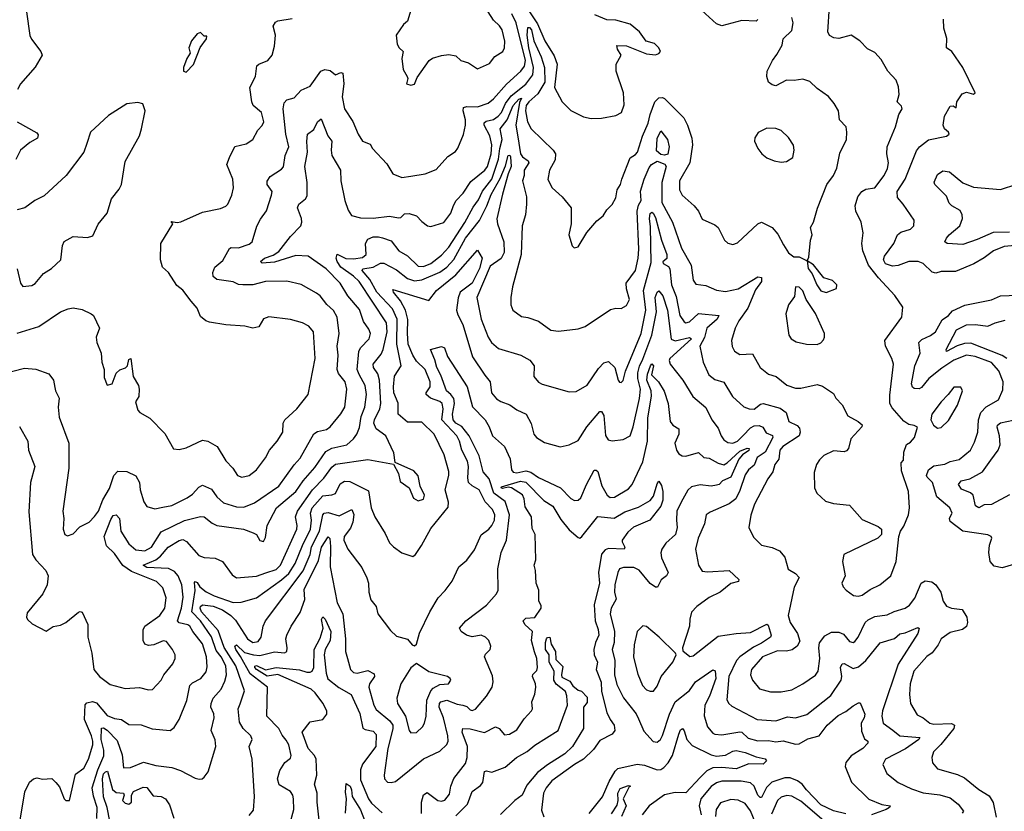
# Model space of a CAD drawing. Extents: x 1268547 to 1425625, y 515768 to 616754.
# Tile 492 of 507: x 1398898 to 1404376, y 594065 to 598472. Entities that reach past the tile are written whole.
import ezdxf

# ---------------------------------------------------------------- set-up
doc = ezdxf.new("R2010")
doc.units = 0

msp = doc.modelspace()

# ---------------------------------------------------------------- linework, layer by layer
at = {"layer": '0CON10XD'}
for points in [[(1398900.8, 594015), (1398927.6, 594172.4), (1398953.5, 594226.5), (1398975, 594246.2), (1398995, 594250.5), (1399025, 594244), (1399076.7, 594246.7), (1399099.2, 594225), (1399120.6, 594200.6), (1399145, 594133.8), (1399155, 594124), (1399175.6, 594124.4), (1399208.6, 594271.4), (1399254.4, 594305), (1399281.8, 594355), (1399305.3, 594434.8), (1399305.7, 594454.3), (1399298.6, 594485), (1399258.1, 594575), (1399262.4, 594657.6), (1399270.9, 594669.1), (1399304, 594676), (1399325, 594667.8), (1399385, 594598.1), (1399425, 594581.2), (1399465, 594575.4), (1399505, 594548.2), (1399573.3, 594546.7), (1399635, 594523.4), (1399735, 594514.4), (1399758.3, 594531.7), (1399786.4, 594575), (1399827.7, 594682.3), (1399844.7, 594765.3), (1399859.1, 594780.9), (1399905.2, 594804.8), (1399935, 594841.4), (1399940.5, 594869.5), (1399937.8, 594925), (1399915, 594997.9), (1399860.7, 595065), (1399844.3, 595095), (1399833, 595103), (1399785, 595113.9), (1399775.5, 595125), (1399799.1, 595195), (1399806.9, 595256.9), (1399799.6, 595325), (1399780.5, 595375), (1399758.9, 595398.9), (1399726.2, 595416.2), (1399605, 595421.5), (1399584.5, 595435), (1399655, 595464.8), (1399681.6, 595485), (1399725.2, 595534.8), (1399785, 595572.5), (1399805, 595578.5), (1399826.6, 595566.6), (1399895, 595488.5), (1399925, 595477.8), (1399985, 595473.6), (1400025.9, 595455.9), (1400080.9, 595380.9), (1400104, 595365), (1400215, 595373.2), (1400267, 595393), (1400325, 595411.2), (1400349.5, 595435), (1400439.7, 595635), (1400442.1, 595655), (1400433.6, 595705), (1400443.7, 595735), (1400526.5, 595855), (1400590.9, 595919.1), (1400635, 595981.6), (1400655, 595997.7), (1400835, 596023.6), (1400977.5, 595997.5), (1401005.8, 595945.8), (1401015, 595901.2), (1401065.8, 595865.8), (1401088.3, 595808.3), (1401115, 595793.1), (1401145, 595802.5), (1401150, 595825), (1401127.1, 595875), (1401115, 595932.5), (1401090.8, 595960.8), (1400987, 596007), (1400979.5, 596060.5), (1400935.3, 596155.3), (1400881.1, 596195), (1400868.8, 596225), (1400871.6, 596245), (1400902.7, 596305), (1400907.9, 596335), (1400899.6, 596465), (1400890.1, 596500.1), (1400865.9, 596535), (1400864.2, 596555), (1400909.4, 596610.6), (1400920.9, 596635), (1400943.2, 596735), (1400939.3, 596785), (1400786.3, 597015), (1400754.9, 597044.9), (1400684.8, 597095), (1400664.2, 597125), (1400659.7, 597145), (1400665, 597166.7), (1400712.5, 597142.5), (1400755, 597139.8), (1400805, 597147.2), (1400826, 597165), (1400822.8, 597225), (1400835, 597250), (1400865, 597262.5), (1400895, 597263.2), (1400916.7, 597256.8), (1400965, 597240.5), (1401007.1, 597185), (1401056.6, 597156.6), (1401115, 597099.7), (1401145, 597097.6), (1401184.8, 597115.2), (1401245, 597161.6), (1401285, 597204.7), (1401375, 597343.6), (1401421.2, 597428.8), (1401451.4, 597468.6), (1401472.4, 597517.6), (1401525, 597584.3), (1401562.6, 597695), (1401569.7, 597755), (1401583.2, 597805), (1401571.4, 597865), (1401609.4, 597915), (1401643.3, 597995), (1401675, 598030.3), (1401689.2, 598035), (1401679.2, 598010.8), (1401659.3, 597885), (1401670.1, 597819.9), (1401685.3, 597725), (1401695, 597709.3), (1401726.6, 597686.6), (1401730, 597675), (1401704.6, 597635), (1401705.5, 597605), (1401695.6, 597575), (1401717.5, 597485), (1401718.5, 597445), (1401712.1, 597385), (1401693.6, 597325), (1401689.1, 597165), (1401640, 596985), (1401631.1, 596925), (1401630.5, 596885), (1401641.4, 596855), (1401689.7, 596819.7), (1401725, 596814.3), (1401785, 596792.9), (1401853.7, 596743.7), (1401895, 596738.6), (1402005, 596750.6), (1402045, 596762.9), (1402185, 596858), (1402215, 596866.2), (1402245, 596863.8), (1402275, 596880), (1402291.2, 596915), (1402274, 596974), (1402272, 597005), (1402323.4, 597075), (1402338.4, 597145), (1402342.5, 597195), (1402333.7, 597405), (1402340.3, 597439.7), (1402356.5, 597465), (1402352.7, 597517.3), (1402372.4, 597585), (1402400.7, 597649.3), (1402413.7, 597666.3), (1402445, 597684.2), (1402486.7, 597666.7), (1402494.8, 597654.8), (1402470.7, 597565), (1402470.7, 597455), (1402529.8, 597345), (1402579.5, 597199.5), (1402633.5, 597105), (1402645, 597022.5), (1402660.3, 597000.3), (1402715, 596991.2), (1402775, 596965.8), (1402825, 596957.8), (1402895, 596973.8), (1403005, 597040), (1403025, 597036.2), (1403026.2, 597015), (1402992, 596968), (1402949.2, 596865), (1402899.3, 596795), (1402878.8, 596755), (1402859.2, 596685), (1402862.6, 596652.6), (1402875, 596625.7), (1402905, 596607.7), (1402975, 596611.4), (1403017.5, 596535), (1403065, 596498.1), (1403106.2, 596485), (1403166.5, 596436.5), (1403215, 596420.6), (1403245, 596421.4), (1403335, 596441.4), (1403365, 596432.5), (1403425, 596391.2), (1403438.8, 596365), (1403475, 596328), (1403506.5, 596266.5), (1403563.8, 596235), (1403585.7, 596215.7), (1403584, 596205), (1403522.4, 596137.6), (1403509.6, 596085), (1403498.9, 596071.1), (1403484.6, 596065.4), (1403425, 596071.5), (1403371.2, 596045), (1403348.3, 596021.7), (1403332, 595995), (1403319.1, 595950.9), (1403320.8, 595865), (1403333.8, 595835), (1403381.7, 595791.7), (1403425, 595779.2), (1403515, 595770), (1403585, 595688.6), (1403675, 595650), (1403692.5, 595635), (1403692.5, 595605), (1403672.5, 595585), (1403483.8, 595495), (1403475.7, 595455), (1403490.4, 595375), (1403472.9, 595335), (1403478.8, 595315), (1403495.6, 595295.6), (1403536.4, 595266.4), (1403563, 595263), (1403585, 595268.9), (1403630.6, 595299.4), (1403684, 595325), (1403744.2, 595375), (1403774.4, 595455), (1403790, 595595), (1403798.8, 595625), (1403817.7, 595652.3), (1403843.3, 595715), (1403848.8, 595755), (1403844, 595845), (1403805, 595960), (1403802.5, 596005), (1403815, 596020), (1403816.7, 596065), (1403832.5, 596107.5), (1403855, 596120), (1403876, 596145), (1403893, 596203), (1403875, 596213.3), (1403845, 596218), (1403817.5, 596237.5), (1403751.7, 596311.7), (1403739.2, 596335), (1403738.5, 596381.5), (1403758.8, 596555), (1403750.9, 596585), (1403715.7, 596654.3), (1403712.1, 596685), (1403806.2, 596815), (1403812, 596872), (1403767, 596937), (1403676.7, 597035), (1403620, 597105), (1403589.7, 597185), (1403583.2, 597225), (1403590.9, 597285), (1403580, 597345), (1403550, 597405), (1403546.9, 597435), (1403561.5, 597485), (1403582.7, 597515), (1403605, 597528.7), (1403655, 597536.5), (1403707.3, 597605), (1403726, 597644), (1403731.5, 597675), (1403722.9, 597725), (1403724.5, 597765), (1403771.1, 597875), (1403789.2, 597945), (1403808.6, 597975), (1403805, 597990), (1403780, 598015), (1403791.1, 598055), (1403787.6, 598097.6), (1403773.8, 598135), (1403728.8, 598185), (1403690.3, 598250.3), (1403655, 598288.6), (1403615, 598310), (1403573.3, 598355), (1403525, 598386), (1403455, 598367.1), (1403428.3, 598371.7), (1403403.4, 598383.4), (1403393.6, 598403.6), (1403404.5, 598545)], [(1401074.3, 598525), (1401056.5, 598463.5), (1401033.5, 598445), (1400992.1, 598385), (1400997.8, 598335), (1401008.6, 598315), (1401032, 598295), (1401024.3, 598255), (1401032.5, 598195), (1401053.3, 598155), (1401057.5, 598145), (1401050, 598115), (1401075, 598107.5), (1401095, 598112.5), (1401109.3, 598150.7), (1401175.7, 598244.3), (1401195, 598257.5), (1401245, 598272.2), (1401285, 598277.5), (1401325, 598270), (1401352.5, 598245), (1401395, 598231.2), (1401445, 598198), (1401512.1, 598227.9), (1401542.6, 598267.4), (1401586.7, 598295), (1401596, 598315), (1401597, 598353), (1401582.9, 598415), (1401568.3, 598438.3), (1401535, 598470), (1401505.3, 598515.3)], [(1403005, 598473.3), (1402995, 598464.4), (1402915, 598467.1), (1402805, 598438.4), (1402775, 598449.6), (1402693.5, 598523.5)], [(1398795, 596499.2), (1398925, 596532.3), (1398987.2, 596527.2), (1399060.7, 596500.7), (1399085.6, 596465), (1399094.4, 596425), (1399097.5, 596405), (1399117.1, 596365), (1399112.5, 596315), (1399118.5, 596258.5), (1399172.2, 596115), (1399172.1, 595975), (1399137.5, 595735), (1399142.9, 595695), (1399140, 595635), (1399148.8, 595605), (1399165, 595598.6), (1399195, 595610), (1399232.4, 595647.6), (1399285, 595674.2), (1399315, 595705.6), (1399336.7, 595735), (1399360.8, 595799.3), (1399397.2, 595862.8), (1399421.8, 595935), (1399445, 595958), (1399495, 595956.9), (1399545, 595932.5), (1399565.4, 595895), (1399568.9, 595855), (1399588, 595788), (1399605, 595761.9), (1399649.4, 595749.4), (1399695, 595758.5), (1399745, 595767.6), (1399830.8, 595809.1), (1399859.7, 595830.2), (1399895, 595870), (1399915, 595880), (1399965, 595858.2), (1399995, 595814.6), (1400032.6, 595782.6), (1400105, 595760), (1400145, 595757.2), (1400205, 595781.2), (1400340.8, 595875), (1400425, 595994.4), (1400459.5, 596030.5), (1400534.2, 596165.7), (1400555, 596179.2), (1400605, 596190), (1400625, 596204.5), (1400685, 596277.1), (1400706.4, 596315), (1400718.7, 596415), (1400708.7, 596455), (1400672.7, 596502.7), (1400664.1, 596524.1), (1400670.4, 596605), (1400665.3, 596655), (1400675.3, 596725), (1400664, 596815), (1400643.8, 596853.8), (1400606.6, 596886.6), (1400570, 596935), (1400549.9, 596949.9), (1400465, 596997.3), (1400385, 597017.1), (1400265, 597013.8), (1400195, 596996.5), (1400140, 596995), (1400115, 596997.7), (1400085, 597012.9), (1399995, 597026), (1399975, 597042.5), (1399972.5, 597065), (1399983.8, 597095), (1400029.2, 597130.8), (1400065, 597198.8), (1400075, 597203.8), (1400115, 597201.4), (1400175, 597222.3), (1400192.5, 597235), (1400218.3, 597321.7), (1400238.3, 597361.7), (1400271.8, 597408.2), (1400299.6, 597495), (1400302.2, 597515), (1400274.4, 597555), (1400275, 597572.5), (1400292, 597598), (1400355, 597638.9), (1400366.4, 597653.6), (1400375.4, 597715), (1400395.2, 597764.8), (1400378, 597835), (1400363.4, 597975), (1400370.1, 598009.9), (1400384.7, 598025.3), (1400425, 598036.5), (1400465, 598079.1), (1400515, 598102.5), (1400573.1, 598185), (1400595, 598194.6), (1400625, 598188.9), (1400655, 598165.7), (1400685, 598177.8), (1400695.6, 598175), (1400701.6, 598115), (1400692.6, 598042.6), (1400705.6, 597975), (1400751.1, 597905), (1400781.1, 597835), (1400805, 597796), (1400848.3, 597778.3), (1400861.4, 597755), (1400940.3, 597670.3), (1400975, 597613.8), (1401025, 597592.9), (1401075, 597600), (1401155, 597614.5), (1401215, 597638.6), (1401279.8, 597710.2), (1401322, 597738), (1401335, 597755.8), (1401366.5, 597833.5), (1401378.1, 597885), (1401378.2, 597915), (1401364.6, 597965.4), (1401367.8, 597982.2), (1401385, 597988.2), (1401445, 597986.2), (1401505, 598007.3), (1401535, 598031.5), (1401606.3, 598113.7), (1401685.9, 598185), (1401707.6, 598212.4), (1401712.7, 598245), (1401660.9, 598455), (1401635.4, 598505.3)], [(1398935.7, 598515), (1398954.6, 598384.6), (1398963.4, 598363.4), (1399016.2, 598295), (1399022.5, 598275), (1398985, 598207.5), (1398902.5, 598115), (1398886.1, 598083.9)], [(1400135, 595925.6), (1400175, 595934.4), (1400215, 595966.2), (1400265, 596032.5), (1400287.8, 596075), (1400331.1, 596125), (1400362.5, 596175), (1400363.3, 596225), (1400373.5, 596245), (1400439.4, 596305), (1400503.3, 596385), (1400541.6, 596585), (1400532.2, 596735), (1400507.1, 596765), (1400471.2, 596785), (1400405, 596802.1), (1400285, 596817.5), (1400255, 596805.8), (1400227.8, 596762.2), (1400195, 596754), (1400150, 596765), (1400045, 596772.7), (1399955, 596788), (1399933.3, 596795), (1399905, 596820), (1399885.8, 596865), (1399853.1, 596905), (1399805, 596965.8), (1399771.9, 596991.9), (1399725.7, 597065), (1399692.5, 597095), (1399681.4, 597135), (1399683.8, 597225), (1399750, 597335), (1399741.7, 597348.3), (1399775, 597342.5), (1399795, 597346), (1399915, 597400.7), (1400015, 597421.1), (1400045, 597433.3), (1400055.5, 597445), (1400078.1, 597495), (1400086.9, 597535), (1400084.6, 597585), (1400051.1, 597665), (1400064.6, 597705.4), (1400094.7, 597765.3), (1400158.3, 597781.7), (1400195.4, 597804.6), (1400223, 597857), (1400247.9, 597882.1), (1400256.6, 597903.4), (1400243.1, 597955), (1400198, 597995), (1400190, 598015), (1400178.6, 598095), (1400210, 598155), (1400218.1, 598215), (1400228, 598225), (1400278, 598245), (1400302.5, 598275), (1400315.5, 598324.5), (1400321.4, 598385), (1400309.2, 598435), (1400321.4, 598458.6), (1400334.4, 598465.6), (1400415, 598479.4)], [(1400497.2, 597565), (1400484.2, 597655), (1400499.2, 597735), (1400495.5, 597794.5), (1400500, 597835), (1400535, 597860.8), (1400555, 597902.5), (1400575, 597920.8), (1400613.2, 597825), (1400635.3, 597795.3), (1400630.4, 597745), (1400634.7, 597715), (1400682.9, 597635), (1400684.1, 597575), (1400706.8, 597465), (1400725, 597412), (1400745, 597381.4), (1400795, 597368.2), (1400865, 597367.4), (1400955, 597378.2), (1401005, 597369.1), (1401018.8, 597371.2), (1401039.5, 597390.5), (1401065, 597392.2), (1401105, 597379.2), (1401135, 597347.5), (1401166.2, 597325), (1401185, 597320), (1401257.2, 597342.8), (1401296, 597394), (1401312.2, 597437.8), (1401326.2, 597465), (1401365, 597506.2), (1401408.1, 597571.9), (1401486.2, 597635), (1401501, 597655), (1401521.2, 597725), (1401525.6, 597775), (1401514.1, 597825), (1401482.9, 597885), (1401481.5, 597898.5), (1401492.7, 597907.3), (1401535, 597915.8), (1401561, 597935), (1401578.4, 597955), (1401600.9, 598005), (1401632.1, 598047.9), (1401715, 598113.5), (1401753.5, 598165), (1401757.5, 598205), (1401731.6, 598315), (1401722, 598385), (1401725, 598428.8), (1401735, 598427.6), (1401745.1, 598415), (1401758.6, 598355), (1401798.9, 598265), (1401818.7, 598205), (1401819.5, 598125), (1401780.5, 598059.5), (1401730.5, 598015), (1401716.7, 597995), (1401712.3, 597965), (1401723.7, 597903.7), (1401744.2, 597864.2), (1401867.1, 597745), (1401879.4, 597725), (1401878, 597692), (1401845, 597634), (1401837.1, 597582.9), (1401860.5, 597535), (1401917.1, 597485), (1401965.7, 597425), (1401965.8, 597335), (1401954.2, 597275), (1401972.3, 597212.3), (1401982.3, 597202.3), (1402005, 597207.5), (1402052.7, 597287.3), (1402108.3, 597351.7), (1402145, 597380), (1402165, 597412.5), (1402195, 597442.5), (1402215, 597480), (1402222.9, 597525), (1402241.5, 597555), (1402248, 597585), (1402295, 597703.3), (1402325, 597720.8), (1402335, 597734.2), (1402363.4, 597823.4), (1402394.8, 597895), (1402405.7, 597944.3), (1402432.5, 598015), (1402455, 598036.1), (1402475, 598039.1), (1402485, 598033.8), (1402593.6, 597925), (1402614, 597885), (1402637.4, 597812.6), (1402641.2, 597775), (1402626.1, 597675), (1402569.6, 597575), (1402570, 597525), (1402583.1, 597495), (1402650.6, 597435), (1402674.4, 597405), (1402695, 597361.2), (1402765, 597330), (1402784.6, 597314.6), (1402820, 597245), (1402838.3, 597228.3), (1402865, 597220.6), (1402890.9, 597229.1), (1403004.2, 597335), (1403025, 597345.6), (1403085.2, 597315.2), (1403117, 597277), (1403148.3, 597218.2), (1403175, 597174.4), (1403205, 597152.5), (1403235, 597152), (1403280, 597130), (1403289.3, 597150.7), (1403297.5, 597245), (1403308, 597275), (1403298, 597315), (1403315.5, 597344.5), (1403337, 597423), (1403388.9, 597555), (1403425, 597604), (1403444.3, 597645), (1403461.7, 597728.3), (1403498, 597805), (1403500, 597845), (1403495.5, 597875.5), (1403460, 597915), (1403454.1, 597964.1), (1403428.8, 598005), (1403398, 598045), (1403335, 598089.4), (1403295, 598128.6), (1403255, 598141.4), (1403207.4, 598132.6), (1403165, 598134.4), (1403105, 598104.4), (1403085, 598108.6), (1403063.6, 598123.6), (1403054.3, 598155), (1403056.9, 598185), (1403085.6, 598245), (1403111.5, 598278.5), (1403140.8, 598329.2), (1403145.7, 598365), (1403195, 598412.5), (1403202, 598455), (1403194.2, 598484.2)], [(1401731.3, 598521.3), (1401779.4, 598449.4), (1401819.5, 598355), (1401871.2, 598271.2), (1401889.1, 598225), (1401874.3, 598095), (1401915.7, 598015), (1401965, 597965.7), (1402035, 597931.4), (1402077.7, 597922.3), (1402135.9, 597924.1), (1402215, 597938), (1402246.7, 597955), (1402261.7, 597998.3), (1402257.1, 598065), (1402216, 598185), (1402216.7, 598225), (1402243.8, 598275), (1402225, 598307.5), (1402221.2, 598328.8), (1402275, 598327.1), (1402385, 598282.5), (1402435, 598276.7), (1402455, 598283.3), (1402463.3, 598295), (1402455, 598315.8), (1402429.1, 598339.1), (1402383.2, 598353.2), (1402345.8, 598405), (1402295, 598447.1), (1402215, 598470), (1402165, 598471.4), (1402098.3, 598498.3)], [(1404264.7, 597145.2), (1404206.8, 597113.2), (1404105, 597070.6), (1404025, 597070), (1403995, 597060.4), (1403975, 597066.2), (1403925.5, 597115), (1403896.1, 597126.1), (1403845, 597126.2), (1403785, 597102.9), (1403755, 597098.9), (1403715, 597113.5), (1403703.8, 597135), (1403708.9, 597155), (1403761.9, 597225), (1403781.9, 597275), (1403801.4, 597288.6), (1403854, 597305), (1403872.9, 597325), (1403874.4, 597355), (1403814.4, 597445), (1403781.2, 597481.2), (1403779.6, 597515), (1403824, 597585), (1403888.3, 597741.7), (1403904.5, 597765), (1403955, 597803.9), (1404055, 597824.3), (1404070, 597835), (1404065.9, 597845.9), (1404043.9, 597863.9), (1404036.7, 597885), (1404043.8, 597935), (1404075, 597990), (1404091.7, 597991.7), (1404108.3, 597981.7), (1404112.5, 598015), (1404141.7, 598058.3), (1404165, 598068.8), (1404205, 598056.7), (1404213.3, 598065), (1404145, 598205.6), (1404083.8, 598295), (1404054.2, 598315), (1404056.6, 598366.6), (1404040, 598425), (1404037.5, 598475)], [(1399825, 598180), (1399865, 598222.5), (1399903, 598317), (1399937.5, 598365), (1399940, 598380), (1399925, 598380), (1399905, 598400), (1399885, 598393.3), (1399853.8, 598355), (1399840, 598315), (1399847.5, 598285), (1399827.5, 598255), (1399810, 598205), (1399810, 598185), (1399825, 598180)], [(1398915, 596986.7), (1398965, 596992.5), (1398985, 597003.3), (1399031.5, 597058.5), (1399075, 597086.9), (1399126.7, 597135), (1399135.8, 597215), (1399145, 597236.2), (1399195, 597264), (1399275, 597258.6), (1399305, 597268.8), (1399335.6, 597334.4), (1399384.4, 597395), (1399409.5, 597475), (1399452.1, 597527.9), (1399464.1, 597554.1), (1399485, 597682.5), (1399564.2, 597825), (1399575.8, 597865), (1399596.7, 597965), (1399583, 598003), (1399555, 598010), (1399495, 598002.9), (1399391.7, 597938.3), (1399292.9, 597845), (1399272.5, 597782.5), (1399255.8, 597735), (1399156, 597604), (1399035, 597491.2), (1398982.5, 597465), (1398927.5, 597425), (1398885, 597413.3)], [(1398885, 597902.5), (1398992.8, 597842.8), (1399000.6, 597830.6), (1398996.9, 597813.1), (1398955, 597789.1), (1398903.1, 597745), (1398876.1, 597693.9)], [(1403135, 597679.4), (1403165, 597682.9), (1403199.2, 597705), (1403207.8, 597745), (1403202.6, 597772.6), (1403175.4, 597815.4), (1403134.6, 597854.6), (1403105, 597866.7), (1403055, 597868.9), (1403006.8, 597843.2), (1402988.1, 597815), (1402986.9, 597795), (1403004.4, 597755), (1403027.1, 597725), (1403055, 597702.9), (1403095.6, 597685.6), (1403135, 597679.4)], [(1402485, 597718.2), (1402465, 597720.9), (1402441.2, 597741.2), (1402445, 597810), (1402465, 597853.3), (1402501.8, 597805), (1402510.8, 597765), (1402505, 597723.8), (1402485, 597718.2)], [(1399327.2, 594025), (1399329.5, 594085), (1399308.8, 594148.8), (1399302.3, 594195), (1399332.7, 594295), (1399367.1, 594372.9), (1399366.4, 594405), (1399352.2, 594465), (1399353.1, 594526.9), (1399365, 594529), (1399385, 594516.8), (1399439.8, 594459.8), (1399468.3, 594378.3), (1399475, 594306.2), (1399515, 594309.2), (1399587.8, 594337.8), (1399655, 594319.4), (1399745, 594308.5), (1399792.1, 594292.1), (1399875, 594249.2), (1399895.9, 594244.1), (1399914.1, 594245.9), (1399925, 594254), (1399946.3, 594283.7), (1399990, 594425), (1399985, 594463.3), (1399963.8, 594515), (1399980, 594585), (1399977.8, 594607.8), (1399962.2, 594645), (1399962.7, 594665), (1399974.7, 594695.2), (1400018.4, 594745), (1400040.2, 594789.8), (1400049.2, 594825), (1400044.5, 594875), (1400018.4, 594925), (1399990.9, 594960.9), (1399965.5, 595035.5), (1399905, 595124.8), (1399856.1, 595175), (1399873.8, 595293.9), (1399871.5, 595338.5), (1399875, 595344.2), (1399885, 595337.8), (1399899.6, 595315), (1399935, 595286.5), (1399979.4, 595265), (1400085, 595226.8), (1400130.9, 595229.1), (1400216.1, 595253.9), (1400355, 595353.1), (1400395, 595389.1), (1400431.3, 595445), (1400471.2, 595545), (1400516.6, 595635), (1400521.2, 595685), (1400515.7, 595725), (1400525.7, 595755), (1400585, 595820.4), (1400635, 595825.9), (1400655.7, 595834.3), (1400682, 595888), (1400705, 595902.8), (1400735, 595900.3), (1400838.6, 595848.6), (1400854.6, 595754.6), (1400874.2, 595705), (1400931.4, 595611.4), (1400955, 595560), (1400977.2, 595537.2), (1401025, 595504.3), (1401085, 595483.1), (1401100.8, 595495), (1401134.4, 595545), (1401185, 595638.6), (1401282, 595758), (1401284.5, 595785), (1401265.3, 595855), (1401285.8, 595935), (1401285.8, 595955.8), (1401259.6, 596049.6), (1401204.5, 596165), (1401135, 596230.8), (1401055, 596231.1), (1401004.5, 596275), (1401003.2, 596336.8), (1400980.3, 596395), (1400977.7, 596427.7), (1400983.1, 596486.9), (1401020.9, 596545), (1400996.1, 596665), (1400998, 596805), (1400972.5, 596862.5), (1400885.5, 596955.5), (1400846.7, 597025), (1400803.5, 597075), (1400807.1, 597085), (1400865.4, 597094.6), (1400905, 597115.8), (1400925, 597116.8), (1400995, 597080.2), (1401055, 597030.2), (1401095, 597018.7), (1401135, 597024), (1401235, 597067), (1401275.3, 597094.7), (1401314, 597136), (1401378.5, 597255), (1401456.4, 597353.6), (1401497.1, 597435), (1401521.1, 597498.9), (1401571.8, 597588.2), (1401600.8, 597659.2), (1401615, 597715.4), (1401625, 597718.2), (1401628.7, 597708.7), (1401632.9, 597655), (1401615.5, 597614.5), (1401585, 597501.4), (1401553.4, 597363.4), (1401556.9, 597335), (1401592.6, 597235), (1401593, 597175), (1401577.1, 597142.9), (1401515, 597100), (1401441.5, 596925), (1401465.3, 596805), (1401504.5, 596705), (1401524, 596674), (1401561.7, 596641.7), (1401686.2, 596605), (1401736.7, 596576.7), (1401760.5, 596545), (1401758.6, 596485), (1401785, 596454.2), (1401805, 596441.9), (1401955, 596399.4), (1401995, 596401.9), (1402055, 596437.1), (1402119.3, 596529.3), (1402148.3, 596561.7), (1402175, 596569.4), (1402208.8, 596535), (1402228.6, 596465), (1402235, 596453.3), (1402245, 596451.2), (1402255, 596463.3), (1402268.7, 596515), (1402355.9, 596725), (1402382.5, 596855), (1402369.6, 596965), (1402410.6, 597119.4), (1402407.8, 597317.8), (1402401.4, 597365), (1402406.2, 597393.8), (1402415, 597400), (1402421.8, 597395), (1402435, 597370), (1402468.8, 597245), (1402499.5, 597165), (1402498, 597142), (1402476.2, 597123.8), (1402477.5, 597115), (1402507.5, 597097.5), (1402515.7, 597085.7), (1402524.2, 596995.8), (1402551.3, 596931.3), (1402571.1, 596825), (1402595, 596790.4), (1402605, 596784.7), (1402625, 596789.7), (1402675, 596836.1), (1402788, 596825), (1402778.9, 596805), (1402722, 596755), (1402707.4, 596702.6), (1402681.8, 596655), (1402701.2, 596565), (1402731.4, 596495), (1402765, 596469.4), (1402815, 596454.4), (1402864.5, 596375), (1402927.1, 596317.1), (1402956.7, 596305), (1402985, 596303.9), (1403019.5, 596330.5), (1403035, 596335.3), (1403129, 596309), (1403162, 596285), (1403177.5, 596235), (1403222.9, 596212.9), (1403237.5, 596197.5), (1403240.8, 596175), (1403234, 596155), (1403143.8, 596095), (1403127.8, 596075), (1403121.9, 596025), (1403100, 595995), (1403088.5, 595955), (1403060, 595915), (1402986, 595775), (1402965.7, 595714.3), (1402954.5, 595645), (1402981.7, 595591.7), (1403025, 595546.9), (1403085, 595534.3), (1403125, 595514), (1403155, 595480), (1403173.2, 595413.2), (1403215, 595389.2), (1403235.5, 595365.5), (1403207.2, 595312.7), (1403174.2, 595155), (1403183.9, 595115), (1403225.3, 595055.2), (1403238.8, 595011.2), (1403224.5, 594985), (1403196.4, 594963.6), (1403165, 594957.1), (1403115, 594958.6), (1403031.2, 594925), (1402970, 594855), (1402964.4, 594824.4), (1402974.5, 594794.5), (1403015, 594745.8), (1403075, 594730.5), (1403135, 594730.5), (1403195, 594741.1), (1403255, 594774.4), (1403325, 594822.2), (1403341.1, 594845), (1403350.4, 594915), (1403343.8, 594975), (1403347.6, 595002.4), (1403377.5, 595042.5), (1403415, 595061.8), (1403455, 595062), (1403481.1, 595051.1), (1403515, 595010.5), (1403535, 595004.6), (1403545, 595010), (1403564, 595035), (1403602.5, 595115), (1403618.7, 595131.3), (1403655, 595149.6), (1403725, 595157.8), (1403762.7, 595177.3), (1403825, 595196.5), (1403848.3, 595211.7), (1403877.8, 595252.2), (1403913.8, 595335), (1403935, 595348.5), (1403972.6, 595342.6), (1403995.5, 595325), (1404022.3, 595285), (1404035.4, 595235), (1404055, 595207.1), (1404082.5, 595195), (1404141.7, 595188.3), (1404167.8, 595145), (1404170.8, 595115), (1404165, 595094.5), (1404143.4, 595076.6), (1404075, 595060), (1404024.4, 595025), (1404008.3, 594991.7), (1403975, 594946.2), (1403945, 594925.8), (1403873.3, 594845), (1403852.5, 594775), (1403848.5, 594715), (1403854.4, 594665), (1403891.7, 594601.7), (1403925, 594584.5), (1403962.5, 594555), (1403985, 594550.5), (1404083.2, 594553.2), (1404099.6, 594545), (1404094.6, 594525), (1404023.7, 594436.3), (1403982.5, 594395), (1403972.9, 594365), (1403977.5, 594335), (1404005, 594301.4), (1404115, 594269.1), (1404155, 594250.9), (1404235, 594185.4), (1404291.7, 594151.7), (1404313.3, 594113.4), (1404331.3, 594031.3)], [(1404405, 597288.4), (1404313.3, 597286.7), (1404225, 597247.7), (1404145, 597220.9), (1404057.5, 597225), (1404046, 597235), (1404054.2, 597255), (1404069.2, 597275), (1404129.2, 597325), (1404143.9, 597365), (1404142.3, 597385), (1404130, 597410), (1404084.2, 597435), (1404069.7, 597449.7), (1404055, 597490), (1403990, 597555), (1403986.7, 597566.7), (1404005, 597610.8), (1404035, 597630), (1404070.8, 597625), (1404145, 597562.9), (1404205, 597539.2), (1404355, 597526.7), (1404445, 597556.2)], [(1398896.8, 596206.8), (1398944.4, 596125), (1398947.8, 596075), (1398982.9, 595985), (1398958.2, 595895), (1398948.3, 595731.7), (1398970.4, 595495), (1398988.2, 595465), (1399044.5, 595405), (1399056.1, 595375), (1399051.5, 595325), (1399026.5, 595275), (1398940.7, 595169.3), (1398936.9, 595145), (1398941.7, 595131.7), (1398968, 595108), (1399045, 595066.7), (1399085, 595093.8), (1399125, 595101.2), (1399154.4, 595115.6), (1399225, 595172.5), (1399235, 595177.5), (1399245, 595172.5), (1399277.5, 595105), (1399277.9, 595035), (1399300, 594945), (1399310.9, 594855), (1399342.9, 594815), (1399401.5, 594771.5), (1399485, 594748.9), (1399565, 594753.1), (1399615, 594741.4), (1399637.3, 594742.7), (1399686.2, 594795), (1399700.8, 594825), (1399750.9, 594885), (1399762.9, 594915), (1399762.9, 594935), (1399747.5, 594965), (1399715, 595010), (1399696.1, 595013.9), (1399645, 594992.3), (1399615, 594988.1), (1399594.5, 594994.5), (1399584.4, 595015), (1399585.5, 595075), (1399594.6, 595095), (1399678.7, 595155), (1399706.4, 595195), (1399712.9, 595252.9), (1399695, 595308.6), (1399660, 595345), (1399520.2, 595400.2), (1399472.6, 595432.6), (1399425, 595499.6), (1399382, 595542), (1399368, 595595), (1399405, 595690), (1399419.2, 595710.8), (1399435, 595715.3), (1399454.1, 595694.1), (1399460.9, 595625), (1399505, 595554.6), (1399545, 595520.3), (1399595, 595514.7), (1399630.8, 595535), (1399685, 595620.4), (1399815.8, 595684.2), (1399905, 595706.8), (1399924.7, 595704.7), (1399968.2, 595668.2), (1399995, 595655.9), (1400142.5, 595635), (1400196.7, 595615), (1400216.2, 595605), (1400235, 595573.3), (1400255, 595567.5), (1400265, 595590), (1400275.6, 595655), (1400327.1, 595755), (1400435, 595844.7), (1400476.2, 595905), (1400540.7, 595979.3), (1400601.7, 596068.3), (1400635, 596085.7), (1400718.1, 596105), (1400755, 596137.7), (1400774.7, 596165), (1400788.6, 596201.4), (1400797.8, 596262.2), (1400819.1, 596315), (1400827.4, 596385), (1400820, 596435), (1400786, 596496), (1400775.6, 596525), (1400785.2, 596624.8), (1400795.2, 596644.8), (1400843.2, 596695), (1400849.2, 596725), (1400839.8, 596749.8), (1400811.6, 596791.6), (1400788.2, 596858.2), (1400724.4, 596934.4), (1400682, 597005), (1400603.8, 597085), (1400503.3, 597155), (1400435, 597159.8), (1400315, 597121.9), (1400246.6, 597116.6), (1400237.8, 597125), (1400259.4, 597145), (1400308.3, 597161.7), (1400339.1, 597180.9), (1400405, 597264.5), (1400462.2, 597325), (1400467.9, 597345), (1400465.4, 597365), (1400443.1, 597425), (1400452, 597445), (1400489.2, 597475), (1400498.3, 597491.7), (1400497.2, 597565)], [(1404456.1, 597216.1), (1404375, 597208.8), (1404315.3, 597184.7), (1404264.7, 597145.2)], [(1400175, 594041.2), (1400198.3, 594071.7), (1400205.5, 594145), (1400192.5, 594355), (1400174.4, 594425), (1400191.5, 594465), (1400184.5, 594485), (1400142.1, 594525), (1400121.7, 594561.7), (1400113.8, 594635), (1400125, 594663.8), (1400148.9, 594735), (1400101, 594875), (1400035, 594976.4), (1400002.2, 595072.2), (1399909.6, 595175), (1399902, 595195), (1399904.2, 595205.8), (1399915, 595214.1), (1399975, 595207.4), (1400026.7, 595186.7), (1400073.8, 595155), (1400099.6, 595129.6), (1400165.5, 595025), (1400195, 595005.4), (1400225, 595010), (1400241.3, 595035), (1400252.9, 595095), (1400265.3, 595125), (1400475, 595404.2), (1400514, 595495), (1400522.2, 595537.8), (1400566.9, 595625), (1400584.3, 595715), (1400591.8, 595725), (1400615, 595728.4), (1400675, 595710.4), (1400745.6, 595745), (1400756.4, 595716.4), (1400751.2, 595675), (1400738.5, 595641.5), (1400704.2, 595595), (1400701.8, 595575), (1400724.6, 595524.6), (1400802.1, 595422.1), (1400829.4, 595365), (1400839.4, 595335), (1400840.6, 595285), (1400852.7, 595242.7), (1400881.1, 595205), (1400890.8, 595165), (1400961.1, 595071.1), (1400995, 595040), (1401055, 595023.8), (1401082.3, 594992.3), (1401095, 594986.7), (1401105.6, 594994.4), (1401123.4, 595056.6), (1401180.8, 595175), (1401227, 595253), (1401266.2, 595293.8), (1401305, 595346.7), (1401342, 595425), (1401385, 595462.9), (1401429.5, 595520.5), (1401465, 595603.1), (1401508.8, 595635), (1401525, 595656.7), (1401539.6, 595685), (1401541.5, 595715), (1401529.6, 595745), (1401487.5, 595787.5), (1401455.4, 595855.4), (1401415, 595876), (1401396, 595896), (1401390.7, 595920.7), (1401395.7, 595985), (1401389.5, 596015), (1401357.4, 596075), (1401345.2, 596125.2), (1401330, 596155), (1401247.2, 596245), (1401254.8, 596304.8), (1401247.8, 596335), (1401235, 596346.5), (1401183.6, 596365), (1401160, 596385), (1401160, 596395), (1401182.4, 596427.6), (1401182.7, 596455), (1401153.3, 596525), (1401105, 596571.1), (1401085.7, 596605), (1401059.8, 596665), (1401055.9, 596725.9), (1401057.1, 596802.9), (1401044.4, 596854.4), (1401017.5, 596907.5), (1400978.6, 596955), (1400975, 596970), (1401175, 596908), (1401217.3, 596965), (1401325, 597052), (1401445, 597188.8), (1401471.1, 597145), (1401457, 597087), (1401415.2, 597005), (1401348.3, 596955), (1401337, 596923), (1401328, 596855), (1401335, 596828.1), (1401363.7, 596775), (1401416.7, 596595), (1401486.4, 596493.6), (1401516.4, 596455), (1401523.5, 596395), (1401551.5, 596361.5), (1401575, 596345.5), (1401625, 596328.1), (1401665, 596300), (1401715.7, 596275), (1401743.2, 596223.2), (1401758.6, 596165), (1401774.2, 596145), (1401818.9, 596118.9), (1401905, 596094.2), (1401954.4, 596105.6), (1402005, 596130), (1402054.4, 596205.6), (1402125, 596290.6), (1402135, 596290), (1402147.4, 596267.4), (1402157.9, 596157.9), (1402172.2, 596132.2), (1402195, 596128.1), (1402255.5, 596134.5), (1402294.6, 596155.4), (1402312, 596205), (1402346.7, 596363.3), (1402351.6, 596415), (1402337.6, 596475), (1402338, 596505), (1402347.1, 596542.9), (1402365, 596581.8), (1402415.4, 596715), (1402440.3, 596845), (1402434.4, 596925.6), (1402445, 596954.6), (1402455, 596962.9), (1402475.7, 596935), (1402502.9, 596855), (1402522.8, 596692.8), (1402545, 596683.3), (1402625, 596702.2), (1402635.2, 596695.2), (1402515.3, 596585), (1402510.8, 596575), (1402516.4, 596555), (1402587.9, 596465), (1402643.2, 596373.2), (1402715, 596312.5), (1402748.5, 596245), (1402785, 596198.6), (1402800.4, 596155), (1402815, 596132.5), (1402837.8, 596117.8), (1402865, 596113.5), (1402891.4, 596125), (1402923.2, 596156.8), (1402965, 596200), (1402985, 596210.7), (1403013.1, 596213.1), (1403033.6, 596203.6), (1403052.2, 596172.2), (1403086.8, 596156.8), (1403088.8, 596145), (1403046, 596064), (1403000.5, 596035), (1402985, 595992.1), (1402953.5, 595965), (1402935, 595937.3), (1402905, 595850), (1402882.7, 595805), (1402845, 595775.8), (1402739.6, 595730.4), (1402718, 595715), (1402708, 595665), (1402672.7, 595585), (1402658.1, 595525), (1402674.4, 595435), (1402695, 595401.5), (1402725, 595397.8), (1402845, 595405.5), (1402898.8, 595355), (1402898, 595345), (1402855, 595332.5), (1402796, 595284), (1402735, 595255.3), (1402665.3, 595204.7), (1402636.6, 595173.4), (1402625.7, 595135), (1402624.2, 595095), (1402586.2, 594975), (1402587.5, 594957.5), (1402626.2, 594926.2), (1402645, 594930), (1402785, 595039.1), (1402884.8, 595055.2), (1402965, 595060), (1403055, 595107.1), (1403061.9, 595101.9), (1403078.5, 595045), (1403074.5, 595035), (1403025, 595000.9), (1402980.7, 594979.3), (1402904.2, 594925), (1402885.9, 594904.1), (1402843.3, 594815), (1402833.1, 594685), (1402843.3, 594665), (1402860.5, 594650.5), (1403001.2, 594575), (1403105, 594569.1), (1403169.8, 594590.2), (1403215.4, 594585.4), (1403277.2, 594602.8), (1403410.4, 594709.6), (1403468.9, 594795), (1403471.7, 594815), (1403464, 594865), (1403475, 594885.8), (1403485, 594887.5), (1403535, 594859.7), (1403565, 594868.2), (1403606.6, 594903.4), (1403685, 595001.8), (1403765, 595027.5), (1403795, 595053.3), (1403825, 595058.5), (1403895, 595088.8), (1403903, 595083), (1403894.3, 595055), (1403785.8, 594884.2), (1403698.3, 594625), (1403695.3, 594595), (1403702.3, 594555), (1403756.1, 594516.1), (1403795.2, 594485.2), (1403905.8, 594475), (1403901.2, 594465), (1403826.8, 594413.2), (1403715.6, 594355), (1403700.6, 594325), (1403723.1, 594275), (1403785, 594225.5), (1403860.1, 594190.1), (1403925, 594166.9), (1404016.9, 594156.9), (1404075, 594139.1), (1404119.4, 594105), (1404149.2, 594065), (1404141.2, 594055)], [(1403385, 596953.8), (1403442.5, 596975), (1403443.8, 596995), (1403419.7, 597019.7), (1403371.2, 597035), (1403315, 597107.5), (1403280, 597130), (1403285, 597087.5), (1403307.9, 597057.9), (1403333.5, 596995), (1403355, 596962.2), (1403385, 596953.8)], [(1398884.5, 597085), (1398902.2, 597005), (1398915, 596986.7)], [(1403335, 596664.4), (1403355, 596672.5), (1403369.5, 596690.5), (1403376.5, 596705), (1403375.3, 596725), (1403325, 596835.6), (1403274.5, 596915), (1403255, 596962.5), (1403235, 596982.5), (1403215, 596985.5), (1403209.7, 596930.3), (1403175.8, 596884.2), (1403160, 596835), (1403178, 596715), (1403190, 596695), (1403217.9, 596677.9), (1403275, 596665.6), (1403335, 596664.4)], [(1404445, 595444.6), (1404365, 595420.8), (1404319.1, 595429.1), (1404296.9, 595455), (1404290, 595505), (1404293.1, 595546.9), (1404306, 595585), (1404302.5, 595595), (1404285, 595603.3), (1404145, 595623.9), (1404075, 595677.9), (1404070.5, 595695), (1404077.3, 595707.3), (1404085.9, 595725), (1404073.1, 595755), (1404000, 595815), (1403977.2, 595895), (1403946.2, 595925), (1403943.5, 595935), (1403954.8, 595965.2), (1403985, 595987.9), (1404045, 595997.2), (1404075, 596012.7), (1404125, 596024.1), (1404187.3, 596075), (1404210.7, 596119.3), (1404229.1, 596175), (1404233.4, 596245), (1404245.3, 596285), (1404275, 596315.8), (1404344, 596356), (1404368.6, 596411.4), (1404369.6, 596455), (1404345, 596516.5), (1404305, 596562.6), (1404213.7, 596596.3), (1404165, 596604.8), (1404095, 596576.3), (1404028.5, 596531.5), (1403956, 596475), (1403915, 596424.5), (1403902.7, 596417.3), (1403875, 596418.1), (1403865, 596426), (1403860.4, 596445), (1403877.8, 596545), (1403907.2, 596615), (1403901.2, 596675), (1403918, 596692), (1403965.6, 596714.4), (1403992.7, 596735), (1404029.8, 596800.2), (1404064.8, 596825.2), (1404088.3, 596851.7), (1404157.4, 596882.6), (1404305, 596913.2), (1404355, 596934.6), (1404451.7, 596938.3)], [(1398885, 596727.5), (1399005, 596764.6), (1399125, 596845.8), (1399167.3, 596862.7), (1399195, 596867.5), (1399245, 596859.2), (1399296.7, 596835), (1399308.8, 596825), (1399342, 596755), (1399324.2, 596705), (1399326.9, 596675), (1399352, 596615), (1399355.8, 596565), (1399368.6, 596525), (1399369.1, 596479.1), (1399385, 596437.5), (1399412.5, 596445), (1399435, 596503.8), (1399455, 596522.5), (1399486.4, 596533.6), (1399497.5, 596545), (1399505, 596580), (1399516.7, 596585), (1399530, 596485), (1399558.8, 596435), (1399563.8, 596415), (1399562, 596375), (1399543.3, 596345), (1399555, 596297.5), (1399566.7, 596285), (1399622.8, 596252.8), (1399705, 596167.5), (1399753.1, 596083.1), (1399785, 596079.2), (1399825, 596088.6), (1399915, 596131.1), (1399945, 596125.6), (1399997.1, 596095), (1400045, 596015.7), (1400084.3, 595975), (1400110.8, 595935), (1400135, 595925.6)], [(1404390.2, 596585), (1404365, 596601.8), (1404190.8, 596670.8), (1404155, 596669.8), (1404113.1, 596656.9), (1404055, 596624.7), (1404051.8, 596635), (1404111.1, 596745), (1404165, 596772.9), (1404215, 596775.3), (1404285, 596766.4), (1404325, 596784.4), (1404381.6, 596798.4)], [(1400399.4, 593985), (1400423.1, 594075), (1400422.2, 594135), (1400417.8, 594155), (1400404.5, 594175), (1400341.6, 594211.6), (1400331.9, 594245), (1400345, 594291.4), (1400373.6, 594336.4), (1400405, 594361.2), (1400409.4, 594375), (1400394.7, 594435), (1400381.5, 594461.5), (1400358.5, 594488.5), (1400340, 594525), (1400272.5, 594595), (1400277.5, 594755), (1400179.8, 594829.8), (1400127.2, 594927.2), (1400100.3, 594965), (1400095.9, 594984.1), (1400105, 594991.9), (1400149.7, 594949.7), (1400199.4, 594935), (1400235, 594931.9), (1400315, 594952.5), (1400372.3, 594947.7), (1400383.8, 594955), (1400386.9, 594975), (1400378.6, 595025), (1400384.5, 595045.5), (1400408.1, 595095), (1400458.5, 595171.5), (1400485.4, 595244.6), (1400480.4, 595299.6), (1400559.8, 595460.2), (1400577.3, 595535), (1400615, 595592), (1400623.1, 595583.1), (1400628.2, 595538.2), (1400626.4, 595426.4), (1400664.1, 595225), (1400695.9, 595165), (1400710.3, 595025), (1400711.2, 594955), (1400722.3, 594915), (1400737.8, 594855), (1400755, 594836.7), (1400775, 594834.7), (1400835, 594848.2), (1400870.2, 594830.2), (1400872.9, 594815), (1400843.7, 594775), (1400840.3, 594755), (1400868.4, 594655), (1400882.3, 594632.3), (1400957.6, 594567.6), (1400973.5, 594545), (1400974.3, 594524.3), (1400947.3, 594415), (1400925.5, 594265), (1400928.1, 594245), (1400945, 594227.1), (1400965, 594224.4), (1400988.7, 594231.3), (1401145, 594356.2), (1401235, 594399.4), (1401274.2, 594435.8), (1401282.5, 594455), (1401279.5, 594485), (1401255.9, 594585), (1401231.6, 594645), (1401233.5, 594665), (1401241.2, 594675), (1401275, 594684.3), (1401331.7, 594661.7), (1401364.2, 594655.8), (1401385, 594647.5), (1401405, 594629.1), (1401415, 594626.4), (1401435, 594633.5), (1401495.4, 594705), (1401526.1, 594755), (1401532.3, 594785), (1401528.9, 594818.9), (1401484.5, 594925), (1401490.6, 594939.4), (1401516, 594965), (1401518.8, 594985), (1401508.8, 595015), (1401490, 595035), (1401465, 595046.2), (1401415, 595035.6), (1401384.5, 595044.5), (1401355, 595066.2), (1401344.4, 595084.4), (1401380, 595125), (1401495, 595213.1), (1401551.9, 595275), (1401560, 595295), (1401558.8, 595415), (1401577.1, 595505), (1401606.7, 595575), (1401622.8, 595715), (1401599.3, 595789.3), (1401535.4, 595835.4), (1401511.1, 595915), (1401499.6, 595929.6), (1401476.1, 595955), (1401454.6, 596044.6), (1401399.3, 596155), (1401357.7, 596207.7), (1401325, 596225.2), (1401309.1, 596245), (1401306.1, 596275), (1401316.5, 596335), (1401313, 596363), (1401297.5, 596385), (1401272.5, 596405), (1401242, 596492), (1401218.5, 596535), (1401208.6, 596578.6), (1401184.4, 596635.6), (1401245, 596653.3), (1401261.4, 596645), (1401277.5, 596597.5), (1401387.4, 596427.4), (1401416.7, 596316.7), (1401487.3, 596245), (1401510.3, 596205), (1401528.8, 596155), (1401595.4, 596095), (1401627.2, 596027.2), (1401634.7, 595965), (1401643.4, 595953.4), (1401665, 595950), (1401715, 595960), (1401742.2, 595952.2), (1401785, 595922.7), (1401907.1, 595865), (1401965, 595806), (1401985, 595795.8), (1402005, 595796.9), (1402020.9, 595809.1), (1402051, 595885), (1402095, 595963.3), (1402105, 595964.4), (1402115, 595955.8), (1402136.8, 595876.8), (1402167.5, 595825), (1402182.5, 595812.5), (1402206.8, 595813.2), (1402285, 595859.7), (1402305, 595883.5), (1402365, 596010.6), (1402390.6, 596125), (1402392.3, 596255), (1402414.1, 596375.9), (1402412, 596405), (1402387.8, 596465), (1402391.9, 596498.1), (1402407.7, 596545), (1402415, 596555.4), (1402423.6, 596545), (1402412.7, 596495), (1402452.1, 596455), (1402483.1, 596403.1), (1402505.2, 596335), (1402517.8, 596235), (1402532.2, 596215), (1402566.2, 596195), (1402565.9, 596165), (1402544, 596115), (1402552.1, 596075), (1402565, 596054.4), (1402584, 596044), (1402605, 596042.5), (1402675, 596061.5), (1402705, 596035.4), (1402735, 596030.3), (1402785, 596003.2), (1402815, 595994.3), (1402835, 596004.2), (1402905, 596069.6), (1402945, 596086.7), (1402956.2, 596085), (1402955, 596073.7), (1402919.8, 596050.2), (1402899, 596025), (1402854, 595925), (1402807.5, 595905), (1402789.2, 595885), (1402775, 595879.6), (1402745, 595875.2), (1402685, 595882.5), (1402635, 595871.8), (1402615, 595852.5), (1402579.3, 595785)], [(1404005, 596197.5), (1404025, 596202), (1404065, 596241.2), (1404116.7, 596325), (1404143.8, 596405), (1404135, 596426.2), (1404095, 596426.7), (1404064.4, 596385), (1404024.3, 596345), (1403973.8, 596275), (1403967.5, 596245), (1403982.5, 596215), (1404005, 596197.5)], [(1404405, 595827.5), (1404305, 595773.1), (1404265, 595770.5), (1404235, 595753.8), (1404215.8, 595765.8), (1404203.3, 595825), (1404187.7, 595837.7), (1404138.5, 595858.5), (1404120.9, 595885), (1404136.9, 595905), (1404184.2, 595915), (1404255, 595954.5), (1404301, 596019), (1404341.8, 596075), (1404352.4, 596105), (1404349.2, 596155), (1404336.4, 596203.6), (1404339.1, 596215), (1404355, 596227.7), (1404425, 596242.2)], [(1401133.3, 594053.3), (1401133.2, 594115), (1401145, 594157.1), (1401165, 594170), (1401225, 594125.5), (1401245, 594121.8), (1401263.4, 594126.6), (1401289.4, 594160.6), (1401297.5, 594205), (1401313.5, 594246.5), (1401379.1, 594330.9), (1401388.6, 594365), (1401388.8, 594425), (1401360.3, 594505), (1401364.3, 594525), (1401405, 594523.2), (1401485, 594503.2), (1401545.5, 594535.5), (1401566.4, 594526.4), (1401595, 594490), (1401624.2, 594494.2), (1401665, 594517.5), (1401705, 594580), (1401746.2, 594625), (1401751.2, 594635), (1401747.5, 594675), (1401763.8, 594716.2), (1401770.4, 594755), (1401768.8, 594775), (1401750.9, 594815), (1401753.9, 594826.1), (1401775, 594847.8), (1401779.4, 594865), (1401775.2, 594914.8), (1401761.9, 594951.9), (1401745.4, 595015), (1401750.8, 595065), (1401708.1, 595105), (1401700, 595125), (1401715, 595139.6), (1401765, 595144.4), (1401798.6, 595195), (1401798.9, 595208.9), (1401785.6, 595235.6), (1401785.7, 595295), (1401772.5, 595335), (1401768, 595405), (1401760, 595435), (1401770, 595465), (1401765.4, 595605), (1401749.7, 595639.7), (1401745, 595703.8), (1401710, 595760), (1401704.8, 595805), (1401695, 595827.1), (1401635, 595866.2), (1401615, 595868.8), (1401585, 595861.4), (1401576.9, 595865), (1401578.9, 595871.1), (1401685, 595902.7), (1401715, 595896.4), (1401815, 595795.3), (1401865, 595762.7), (1401909.4, 595689.4), (1401955, 595631.6), (1402005, 595589.7), (1402015, 595585.4), (1402026.2, 595595)], [(1402026.2, 595595), (1402115, 595706), (1402205, 595696.4), (1402265, 595732.7), (1402341.8, 595758.2), (1402405, 595794.2), (1402425, 595820), (1402445, 595888), (1402455, 595902), (1402468.3, 595878.3), (1402475.6, 595845.6), (1402476.4, 595796.4), (1402465, 595763.1), (1402403.3, 595685), (1402312.7, 595647.3), (1402281.1, 595618.9), (1402250.9, 595575), (1402249.7, 595565), (1402265.3, 595535), (1402261.4, 595525), (1402175, 595527.9), (1402155, 595519.7), (1402135, 595495.6), (1402118.7, 595395), (1402123.2, 595335), (1402094.8, 595215), (1402100.7, 595125), (1402116.6, 595076.6), (1402120, 595045), (1402101.2, 595005), (1402092.6, 594965), (1402094.7, 594935), (1402112.4, 594895), (1402105.7, 594855), (1402132.8, 594782.8), (1402135, 594731.4), (1402164.2, 594615), (1402183.1, 594575), (1402205.6, 594545), (1402208.9, 594515), (1402194.2, 594495), (1402125, 594458.2), (1402090.3, 594409.7), (1402035, 594354.1), (1401985, 594326.2), (1401859.3, 594235), (1401827.5, 594195), (1401812.3, 594165), (1401801.1, 594071.1), (1401815, 594033.3)], [(1402579.3, 595785), (1402554.7, 595735), (1402551.5, 595685), (1402556.9, 595645), (1402546.5, 595605), (1402492.7, 595557.3), (1402470.6, 595525), (1402465.6, 595504.4), (1402469.6, 595475), (1402506.2, 595395), (1402496.7, 595375), (1402467.5, 595352.5), (1402447.6, 595312.4), (1402435, 595312.2), (1402405, 595333.9), (1402345, 595406.9), (1402315, 595422.5), (1402257.8, 595422.2), (1402236.2, 595413.8), (1402225.4, 595394.6), (1402209.7, 595325), (1402206.6, 595285), (1402216.7, 595245), (1402188.9, 595195), (1402183.3, 595165), (1402208, 595065), (1402206.1, 595003.9), (1402195.3, 594964.7), (1402209.2, 594905), (1402207.2, 594825), (1402219.9, 594769.9), (1402257.2, 594697.2), (1402327.6, 594607.6), (1402340.3, 594580.3), (1402370.3, 594510.3), (1402422.6, 594452.6), (1402445, 594450), (1402463.3, 594465), (1402475, 594486), (1402513.2, 594605), (1402545.5, 594674.5), (1402625, 594737.8), (1402658.5, 594785), (1402755, 594852), (1402766.7, 594846.7), (1402770.4, 594805), (1402735.3, 594705), (1402709.5, 594655), (1402705.9, 594595.9), (1402725.4, 594535), (1402755, 594500.5), (1402765, 594494.5), (1402805, 594491.2), (1402905, 594507), (1402915, 594504.7), (1402952, 594472), (1403005, 594456.2), (1403065, 594459.8), (1403105, 594451.8), (1403145, 594457.3), (1403215, 594438.7), (1403235, 594440), (1403282.7, 594467.3), (1403345.5, 594485), (1403391.5, 594545), (1403452, 594598), (1403495, 594619.6), (1403535, 594652.5), (1403565, 594669.2), (1403575, 594668.8), (1403600.4, 594605), (1403597.3, 594585), (1403579.1, 594555), (1403581.7, 594511.8), (1403597.5, 594467.5), (1403616.7, 594455), (1403616.2, 594445), (1403590, 594415), (1403525, 594373.5), (1403494, 594336), (1403490.5, 594315), (1403526.7, 594226.7), (1403623, 594133), (1403695, 594103.5), (1403741.2, 594095), (1403738, 594085), (1403718.8, 594075), (1403638, 594045)], [(1400564.8, 594014.8), (1400552.9, 594115), (1400553.8, 594165), (1400537.7, 594215), (1400550.9, 594265), (1400547.7, 594355), (1400538.1, 594375), (1400504.1, 594415), (1400470, 594505), (1400515, 594562), (1400585, 594576), (1400606.5, 594605), (1400607.1, 594625), (1400585, 594665.9), (1400541.8, 594725), (1400520, 594745), (1400335, 594827.3), (1400275, 594816.7), (1400215, 594853.4), (1400205.9, 594865), (1400206.5, 594873.5), (1400215, 594876), (1400265, 594851.9), (1400324.7, 594864.7), (1400455, 594852.3), (1400495, 594839.4), (1400515, 594840.2), (1400525, 594845.8), (1400534.9, 594865.1), (1400537.2, 594965), (1400570.5, 595029.5), (1400586.7, 595085), (1400576.7, 595133.3), (1400585, 595147.5), (1400597.9, 595135), (1400628.9, 595065), (1400625.5, 595015), (1400598.1, 594965), (1400592.2, 594935), (1400603.8, 594833.8), (1400613, 594803), (1400674.5, 594754.5), (1400741.8, 594715), (1400789.7, 594609.7), (1400807.3, 594527.3), (1400819.6, 594519.6), (1400865, 594511.2), (1400881.9, 594491.9), (1400880.3, 594425), (1400805, 594326.5), (1400793.7, 594295), (1400795, 594240), (1400839.6, 594135), (1400855, 594109.2), (1400915, 594057.1)], [(1402405, 594733.1), (1402425, 594734.2), (1402445, 594761.2), (1402466.4, 594815), (1402531.4, 594895), (1402550, 594935), (1402547.5, 594945), (1402455.6, 595035), (1402385, 595093.3), (1402365, 595096.7), (1402334.5, 595065), (1402317.7, 594992.3), (1402312.6, 594922.6), (1402337.7, 594827.7), (1402363.6, 594765), (1402385, 594741.9), (1402405, 594733.1)], [(1401325, 594039.5), (1401390.2, 594105), (1401415.3, 594175), (1401462.3, 594207.7), (1401475.7, 594224.3), (1401485, 594285.7), (1401495, 594289.5), (1401525, 594283.2), (1401598.7, 594311.3), (1401661.5, 594365), (1401722, 594398), (1401765, 594433.2), (1401894.2, 594515), (1401946, 594655), (1401943.1, 594706.9), (1401935, 594732.5), (1401882.1, 594772.1), (1401870.3, 594795), (1401872.5, 594845), (1401843.2, 594895), (1401844, 594935), (1401824.4, 594965), (1401823.7, 595005), (1401830, 595025), (1401835, 595032.5), (1401848.6, 595035), (1401855.8, 594995.7), (1401880, 594955), (1401880.8, 594910.8), (1401920.5, 594870.5), (1401912, 594825), (1401915, 594811.9), (1401958.8, 594788.8), (1401975, 594764), (1402005, 594740), (1402023.9, 594733.9), (1402055, 594700), (1402055, 594670), (1402034.6, 594645), (1402034.4, 594525), (1401973.1, 594425), (1401931.2, 594385), (1401835, 594323.4), (1401780, 594280), (1401720.5, 594209.5), (1401694.7, 594155.3), (1401652.5, 594125), (1401572.6, 594047.4)], [(1401075, 594501.4), (1401105, 594503.1), (1401140, 594535), (1401150, 594555), (1401159.3, 594595), (1401163.8, 594683.8), (1401184.8, 594735.2), (1401198.9, 594751.1), (1401235, 594770.4), (1401283.3, 594775), (1401296.2, 594795), (1401293.3, 594805), (1401277.5, 594815), (1401175, 594840.9), (1401105, 594888), (1401075, 594864.2), (1401019.6, 594775), (1400995.9, 594695), (1400999.6, 594665), (1401045.3, 594595), (1401065, 594513.8), (1401075, 594501.4)], [(1402066.9, 594053.1), (1402140.6, 594145), (1402178.5, 594231.5), (1402211.3, 594288.7), (1402226.2, 594303.8), (1402333, 594327), (1402375, 594321), (1402445, 594296.1), (1402465, 594298.2), (1402481.3, 594308.7), (1402505.8, 594334.2), (1402529.3, 594375), (1402565.3, 594495), (1402575, 594518.6), (1402585, 594525.8), (1402595, 594512.5), (1402610, 594465), (1402640.4, 594430.4), (1402745, 594378.9), (1402775, 594372.4), (1402825, 594376.5), (1402865, 594398.8), (1402885, 594402.5), (1402935, 594392.6), (1402995, 594368.7), (1403045, 594357.1), (1403053.5, 594345), (1403035, 594326.7), (1402955, 594328.6), (1402885, 594300.5), (1402805, 594309.3), (1402754.1, 594305.9), (1402720.5, 594289.5), (1402685, 594253.8), (1402605, 594167.1), (1402545, 594169.2), (1402485, 594156.5), (1402401.2, 594095), (1402360.8, 594045)], [(1399399.1, 594009.1), (1399385.1, 594085.1), (1399365.2, 594145), (1399358.2, 594245), (1399365, 594274.1), (1399375, 594285.3), (1399387.4, 594287.4), (1399415, 594186.2), (1399435, 594170.2), (1399475.6, 594165), (1399479.5, 594155), (1399470.8, 594125), (1399485, 594109.2), (1399505, 594103.9), (1399520.4, 594115), (1399521.2, 594155), (1399531.8, 594175), (1399585, 594198.7), (1399605, 594197.1), (1399641, 594151), (1399685, 594147.7), (1399709.5, 594135), (1399731.5, 594101.5), (1399756, 594026)], [(1403495, 594050.3), (1403425, 594067.5), (1403355, 594100.2), (1403275, 594184.8), (1403251.2, 594215), (1403225, 594235.2), (1403185, 594250.6), (1403155, 594250.5), (1403082.8, 594227.2), (1403053.3, 594196.7), (1403025, 594141.9), (1403017.6, 594142.4), (1403004.9, 594154.9), (1402984.4, 594204.4), (1402963.8, 594223.8), (1402912.1, 594232.1), (1402805, 594232), (1402775, 594222.9), (1402745, 594203.7), (1402688.6, 594135), (1402679.2, 594095), (1402688.8, 594045)], [(1400711, 594055), (1400717.1, 594135), (1400710.6, 594170.6), (1400715, 594220), (1400736.7, 594205), (1400745, 594183.8), (1400747.8, 594147.8), (1400795, 594072.5), (1400815.7, 594015.7)], [(1402189.9, 594050.1), (1402221.9, 594098.1), (1402227.8, 594125), (1402226.2, 594165), (1402239.1, 594190.9), (1402285, 594207.5), (1402296, 594205), (1402288.8, 594201.2), (1402256.2, 594135), (1402273.3, 594095), (1402246.4, 594036.4)], [(1403371.3, 594011.3), (1403245, 594121.9), (1403195, 594148.9), (1403166.5, 594153.5), (1403135, 594142.9), (1403114.7, 594125), (1403081.1, 594048.9)], [(1403003.3, 593973.3), (1402965, 594068.2), (1402935, 594108.9), (1402895, 594126.7), (1402855, 594129.6), (1402798.1, 594111.9), (1402773.2, 594075), (1402770.3, 594035)]]:
    msp.add_lwpolyline(points, dxfattribs=at)

doc.saveas('drawing.dxf')
